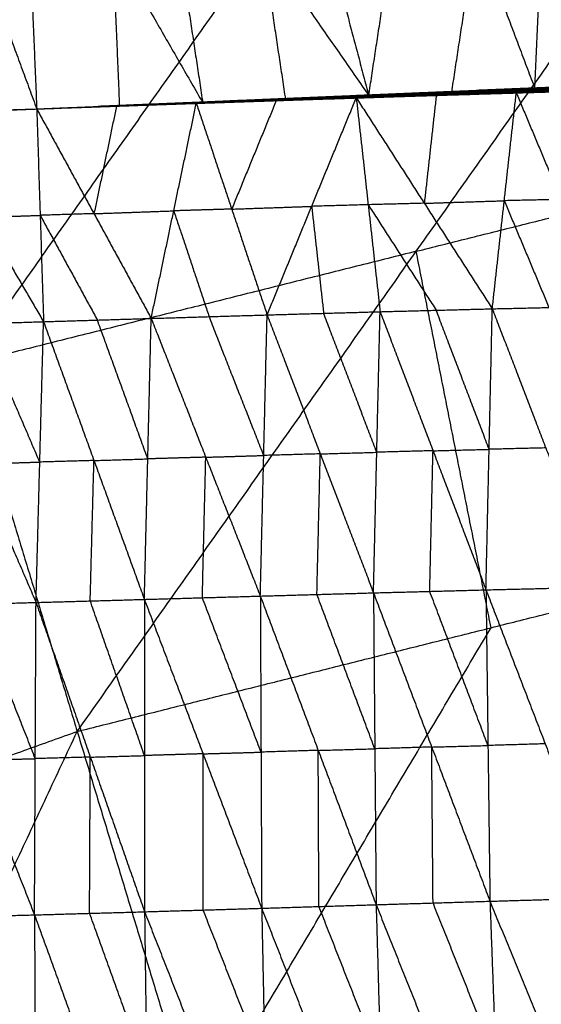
# Model space of a CAD drawing. Header units: millimetres. Extents: x -106 to 110, y -96 to 120.
# Tile 827 of 1020: x -20.27 to -15.81, y 80.83 to 89.25. Entities that reach past the tile are written whole.
import ezdxf

# ---------------------------------------------------------------- set-up
doc = ezdxf.new("R2010")
doc.units = ezdxf.units.MM
doc.header["$MEASUREMENT"] = 0
doc.layers.add('Default', color=7, linetype='Continuous', true_color=0x000000)

msp = doc.modelspace()

# ---------------------------------------------------------------- linework, layer by layer
at = {"layer": 'Default'}
for points in [[(-19.7802, 83.159, 4.6759), (-16.8789, 87.2651, 5.1322), (-13.9776, 91.3712, 5.5886)], [(-15.8638, 88.6582, 2.0365), (-15.8034, 90.0124, 1.3661), (-15.743, 91.3666, 0.6957)], [(-17.2853, 88.5958, 2.0905), (-17.0778, 89.9585, 1.4171), (-16.8702, 91.3212, 0.7438)], [(-16.8702, 91.3212, 0.7438), (-16.367, 89.9897, 1.3901), (-15.8638, 88.6582, 2.0365)], [(-20.2403, 91.2026, 0.9154), (-20.1833, 89.8426, 1.567), (-20.1263, 88.4826, 2.2187)], [(-20.2403, 91.2026, 0.9154), (-19.473, 89.8695, 1.5333), (-18.7057, 88.5365, 2.1511)], [(-19.1139, 91.2377, 0.8542), (-18.9098, 89.8871, 1.5027), (-18.7057, 88.5365, 2.1511)], [(-19.1139, 91.2377, 0.8542), (-18.1996, 89.9168, 1.4723), (-17.2853, 88.5958, 2.0905)], [(-17.9935, 91.2777, 0.7969), (-17.6394, 89.9368, 1.4437), (-17.2853, 88.5958, 2.0905)], [(-21.1194, 91.1787, 0.965), (-20.6229, 89.8307, 1.5918), (-20.1263, 88.4826, 2.2187)], [(-20.733, 86.2997, 5.1322), (-19.2823, 88.3528, 5.3604), (-17.8316, 90.4058, 5.5886)], [(-16.5746, 88.627, 2.0635), (-16.4708, 89.3084, 1.7268), (-16.367, 89.9897, 1.3901)], [(-19.416, 88.5095, 2.1849), (-19.4445, 89.1895, 1.8591), (-19.473, 89.8695, 1.5333)], [(-17.9955, 88.5661, 2.1208), (-18.0976, 89.2415, 1.7966), (-18.1996, 89.9168, 1.4723)], [(-21.6857, 89.4404, 5.5886), (-20.733, 86.2997, 5.1322), (-19.7802, 83.159, 4.6759)], [(-15.8744, 88.6467, 2.015), (-15.3517, 88.6656, 1.9963), (-14.8289, 88.6845, 1.9776)], [(-15.3447, 88.6694, 1.9969), (-15.6061, 88.6599, 2.0062), (-15.8675, 88.6504, 2.0156)], [(-15.8638, 88.6582, 2.0365), (-15.1529, 88.6897, 2.0125), (-14.4421, 88.7212, 1.9886)], [(-15.8638, 88.6582, 2.0365), (-15.3088, 88.6848, 2.0163), (-14.7539, 88.7113, 1.9961)], [(-15.8605, 88.6542, 2.0162), (-15.3361, 88.6745, 1.9976), (-14.8118, 88.6947, 1.979)], [(-15.8605, 88.6542, 2.0162), (-15.3447, 88.6694, 1.9969), (-14.8289, 88.6845, 1.9776)], [(-15.3287, 88.6776, 1.9992), (-15.5909, 88.6674, 2.0085), (-15.8531, 88.6573, 2.0178)], [(-15.8456, 88.6604, 2.0195), (-15.3196, 88.6819, 2.0011), (-14.7935, 88.7034, 1.9827)], [(-15.8456, 88.6604, 2.0195), (-15.3287, 88.6776, 1.9992), (-14.8118, 88.6947, 1.979)], [(-15.8386, 88.6616, 2.0339), (-15.5611, 88.6749, 2.0238), (-15.2836, 88.6882, 2.0137)], [(-15.3088, 88.6848, 2.0163), (-15.5737, 88.6732, 2.0251), (-15.8386, 88.6616, 2.0339)], [(-15.3034, 88.6842, 2.007), (-15.5665, 88.6735, 2.0162), (-15.8295, 88.6627, 2.0254)], [(-15.8133, 88.6651, 2.0314), (-15.2836, 88.6882, 2.0137), (-14.7539, 88.7113, 1.9961)], [(-15.8133, 88.6651, 2.0314), (-15.3034, 88.6842, 2.007), (-14.7935, 88.7034, 1.9827)], [(-18.7057, 88.5365, 2.1511), (-17.9955, 88.5661, 2.1208), (-17.2853, 88.5958, 2.0905)], [(-18.0334, 88.5557, 2.1124), (-17.4933, 88.5734, 2.0899), (-16.9531, 88.5912, 2.0673)], [(-18.0226, 88.5597, 2.1039), (-17.4796, 88.5787, 2.0807), (-16.9367, 88.5976, 2.0574)], [(-18.0226, 88.5597, 2.1039), (-17.4879, 88.5754, 2.0856), (-16.9531, 88.5912, 2.0673)], [(-18.0099, 88.5658, 2.1012), (-17.4637, 88.5867, 2.0779), (-16.9176, 88.6077, 2.0545)], [(-18.0099, 88.5658, 2.1012), (-17.4733, 88.5817, 2.0793), (-16.9367, 88.5976, 2.0574)], [(-17.4602, 88.5882, 2.0783), (-17.7332, 88.5778, 2.0899), (-18.0063, 88.5673, 2.1016)], [(-18.0028, 88.5688, 2.102), (-17.4549, 88.5908, 2.0787), (-16.907, 88.6128, 2.0555)], [(-18.0028, 88.5688, 2.102), (-17.4602, 88.5882, 2.0783), (-16.9176, 88.6077, 2.0545)], [(-17.4511, 88.5919, 2.0799), (-17.725, 88.5809, 2.0916), (-17.999, 88.5699, 2.1032)], [(-17.9951, 88.571, 2.1044), (-17.4454, 88.5939, 2.0814), (-16.8957, 88.6168, 2.0584)], [(-17.9951, 88.571, 2.1044), (-17.4511, 88.5919, 2.0799), (-16.907, 88.6128, 2.0555)], [(-17.4371, 88.594, 2.0858), (-17.712, 88.5825, 2.0973), (-17.9868, 88.571, 2.1088)], [(-17.9785, 88.5711, 2.1132), (-17.4249, 88.595, 2.0911), (-16.8712, 88.6189, 2.0691)], [(-17.9785, 88.5711, 2.1132), (-17.4371, 88.594, 2.0858), (-16.8957, 88.6168, 2.0584)], [(-17.9785, 88.5711, 2.1132), (-17.6319, 88.5835, 2.1018), (-17.2853, 88.5958, 2.0905)], [(-17.7127, 88.5669, 2.1019), (-17.4426, 88.5758, 2.0906), (-17.1725, 88.5847, 2.0793)], [(-17.0783, 88.6074, 2.0798), (-17.3551, 88.5954, 2.0908), (-17.6319, 88.5835, 2.1018)], [(-17.1725, 88.5847, 2.0793), (-17.3329, 88.5791, 2.0846), (-17.4933, 88.5734, 2.0899)], [(-17.4879, 88.5754, 2.0856), (-17.2164, 88.5849, 2.074), (-16.9449, 88.5944, 2.0624)], [(-16.9449, 88.5944, 2.0624), (-17.2123, 88.5865, 2.0715), (-17.4796, 88.5787, 2.0807)], [(-17.4733, 88.5817, 2.0793), (-17.2002, 88.5922, 2.0677), (-16.9271, 88.6026, 2.056)], [(-16.9271, 88.6026, 2.056), (-17.1954, 88.5947, 2.0669), (-17.4637, 88.5867, 2.0779)], [(-17.4637, 88.5867, 2.0779), (-17.4619, 88.5875, 2.0781), (-17.4602, 88.5882, 2.0783)], [(-17.4602, 88.5882, 2.0783), (-17.1862, 88.5992, 2.0666), (-16.9123, 88.6102, 2.055)], [(-16.9123, 88.6102, 2.055), (-17.1836, 88.6005, 2.0669), (-17.4549, 88.5908, 2.0787)], [(-17.4549, 88.5908, 2.0787), (-17.453, 88.5913, 2.0793), (-17.4511, 88.5919, 2.0799)], [(-17.4511, 88.5919, 2.0799), (-17.1762, 88.6034, 2.0685), (-16.9014, 88.6148, 2.057)], [(-16.9014, 88.6148, 2.057), (-17.1734, 88.6044, 2.0692), (-17.4454, 88.5939, 2.0814)], [(-17.4454, 88.5939, 2.0814), (-17.4413, 88.5939, 2.0836), (-17.4371, 88.594, 2.0858)], [(-17.4371, 88.594, 2.0858), (-17.1603, 88.6059, 2.0748), (-16.8835, 88.6179, 2.0638)], [(-16.8835, 88.6179, 2.0638), (-17.1542, 88.6064, 2.0774), (-17.4249, 88.595, 2.0911)], [(-17.4249, 88.595, 2.0911), (-17.2516, 88.6012, 2.0855), (-17.0783, 88.6074, 2.0798)], [(-17.3919, 88.5782, 2.0914), (-16.7072, 88.6001, 2.0636), (-16.0225, 88.6219, 2.0357)], [(-17.3919, 88.5782, 2.0914), (-17.1725, 88.5847, 2.0793), (-16.9531, 88.5912, 2.0673)], [(-17.2853, 88.5958, 2.0905), (-16.5493, 88.6305, 2.0609), (-15.8133, 88.6651, 2.0314)], [(-17.2853, 88.5958, 2.0905), (-16.5746, 88.627, 2.0635), (-15.8638, 88.6582, 2.0365)], [(-17.2853, 88.5958, 2.0905), (-17.0783, 88.6074, 2.0798), (-16.8712, 88.6189, 2.0691)], [(-16.4878, 88.6065, 2.0515), (-16.8302, 88.5956, 2.0654), (-17.1725, 88.5847, 2.0793)], [(-17.1725, 88.5847, 2.0793), (-16.9399, 88.5924, 2.0715), (-16.7072, 88.6001, 2.0636)], [(-17.0783, 88.6074, 2.0798), (-16.7103, 88.6247, 2.065), (-16.3423, 88.642, 2.0502)], [(-16.5493, 88.6305, 2.0609), (-16.8138, 88.6189, 2.0704), (-17.0783, 88.6074, 2.0798)], [(-16.9531, 88.5912, 2.0673), (-16.4372, 88.6071, 2.0476), (-15.9214, 88.6231, 2.0279)], [(-16.9531, 88.5912, 2.0673), (-16.4878, 88.6065, 2.0515), (-16.0225, 88.6219, 2.0357)], [(-16.9531, 88.5912, 2.0673), (-16.9449, 88.5944, 2.0624), (-16.9367, 88.5976, 2.0574)], [(-16.429, 88.6103, 2.0427), (-16.687, 88.6024, 2.0525), (-16.9449, 88.5944, 2.0624)], [(-16.9367, 88.5976, 2.0574), (-16.4182, 88.615, 2.0376), (-15.8996, 88.6323, 2.0177)], [(-16.9367, 88.5976, 2.0574), (-16.429, 88.6103, 2.0427), (-15.9214, 88.6231, 2.0279)], [(-16.9367, 88.5976, 2.0574), (-16.9271, 88.6026, 2.056), (-16.9176, 88.6077, 2.0545)], [(-16.4086, 88.62, 2.0361), (-16.6679, 88.6113, 2.046), (-16.9271, 88.6026, 2.056)], [(-16.9176, 88.6077, 2.0545), (-16.396, 88.6272, 2.0348), (-15.8744, 88.6467, 2.015)], [(-16.9176, 88.6077, 2.0545), (-16.4086, 88.62, 2.0361), (-15.8996, 88.6323, 2.0177)], [(-16.9176, 88.6077, 2.0545), (-16.9123, 88.6102, 2.055), (-16.907, 88.6128, 2.0555)], [(-16.3907, 88.6297, 2.0352), (-16.6515, 88.62, 2.0451), (-16.9123, 88.6102, 2.055)], [(-16.907, 88.6128, 2.0555), (-16.3837, 88.6335, 2.0358), (-15.8605, 88.6542, 2.0162)], [(-16.907, 88.6128, 2.0555), (-16.3907, 88.6297, 2.0352), (-15.8744, 88.6467, 2.015)], [(-16.907, 88.6128, 2.0555), (-16.9014, 88.6148, 2.057), (-16.8957, 88.6168, 2.0584)], [(-16.3781, 88.6355, 2.0373), (-16.6397, 88.6252, 2.0471), (-16.9014, 88.6148, 2.057)], [(-16.8957, 88.6168, 2.0584), (-16.3707, 88.6386, 2.039), (-15.8456, 88.6604, 2.0195)], [(-16.8957, 88.6168, 2.0584), (-16.3781, 88.6355, 2.0373), (-15.8605, 88.6542, 2.0162)], [(-16.8957, 88.6168, 2.0584), (-16.8835, 88.6179, 2.0638), (-16.8712, 88.6189, 2.0691)], [(-16.3584, 88.6396, 2.0443), (-16.621, 88.6287, 2.054), (-16.8835, 88.6179, 2.0638)], [(-16.8712, 88.6189, 2.0691), (-16.3423, 88.642, 2.0502), (-15.8133, 88.6651, 2.0314)], [(-16.8712, 88.6189, 2.0691), (-16.3584, 88.6396, 2.0443), (-15.8456, 88.6604, 2.0195)], [(-16.7072, 88.6001, 2.0636), (-16.7586, 88.138, 1.4965), (-16.8099, 87.676, 0.9294)], [(-16.5746, 88.627, 2.0635), (-16.5619, 88.6287, 2.0622), (-16.5493, 88.6305, 2.0609)], [(-16.5493, 88.6305, 2.0609), (-16.1939, 88.646, 2.0474), (-15.8386, 88.6616, 2.0339)], [(-16.4878, 88.6065, 2.0515), (-16.2299, 88.6145, 2.0417), (-15.9719, 88.6225, 2.0318)], [(-16.4372, 88.6071, 2.0476), (-16.4625, 88.6068, 2.0495), (-16.4878, 88.6065, 2.0515)], [(-16.4372, 88.6071, 2.0476), (-16.4331, 88.6087, 2.0451), (-16.429, 88.6103, 2.0427)], [(-16.429, 88.6103, 2.0427), (-16.1698, 88.619, 2.0327), (-15.9105, 88.6277, 2.0228)], [(-15.9105, 88.6277, 2.0228), (-16.1643, 88.6213, 2.0302), (-16.4182, 88.615, 2.0376)], [(-16.4182, 88.615, 2.0376), (-16.4134, 88.6175, 2.0368), (-16.4086, 88.62, 2.0361)], [(-16.4086, 88.62, 2.0361), (-16.1478, 88.6297, 2.0262), (-15.887, 88.6395, 2.0163)], [(-15.887, 88.6395, 2.0163), (-16.1415, 88.6333, 2.0255), (-16.396, 88.6272, 2.0348)], [(-16.396, 88.6272, 2.0348), (-16.3934, 88.6285, 2.035), (-16.3907, 88.6297, 2.0352)], [(-16.3907, 88.6297, 2.0352), (-16.1291, 88.6401, 2.0254), (-15.8675, 88.6504, 2.0156)], [(-15.8675, 88.6504, 2.0156), (-16.1256, 88.642, 2.0257), (-16.3837, 88.6335, 2.0358)], [(-16.3837, 88.6335, 2.0358), (-16.3809, 88.6345, 2.0366), (-16.3781, 88.6355, 2.0373)], [(-16.3781, 88.6355, 2.0373), (-16.1156, 88.6464, 2.0276), (-15.8531, 88.6573, 2.0178)], [(-15.8531, 88.6573, 2.0178), (-16.1119, 88.648, 2.0284), (-16.3707, 88.6386, 2.039)], [(-16.3707, 88.6386, 2.039), (-16.3646, 88.6391, 2.0416), (-16.3584, 88.6396, 2.0443)], [(-16.3584, 88.6396, 2.0443), (-16.094, 88.6512, 2.0348), (-15.8295, 88.6627, 2.0254)], [(-15.8295, 88.6627, 2.0254), (-16.0859, 88.6524, 2.0378), (-16.3423, 88.642, 2.0502)], [(-16.228, 86.7737, -0.2326), (-16.1253, 87.6978, 0.9016), (-16.0225, 88.6219, 2.0357)], [(-16.0225, 88.6219, 2.0357), (-15.336, 88.641, 2.0101), (-14.6495, 88.6602, 1.9846)], [(-16.0225, 88.6219, 2.0357), (-15.9719, 88.6225, 2.0318), (-15.9214, 88.6231, 2.0279)], [(-16.0225, 88.6219, 2.0357), (-15.6401, 87.7087, 0.8857), (-15.2576, 86.7956, -0.2643)], [(-15.2854, 88.6416, 2.0062), (-15.6287, 88.632, 2.019), (-15.9719, 88.6225, 2.0318)], [(-15.9719, 88.6225, 2.0318), (-15.654, 88.6317, 2.021), (-15.336, 88.641, 2.0101)], [(-15.9214, 88.6231, 2.0279), (-15.2854, 88.6416, 2.0062), (-14.6495, 88.6602, 1.9846)], [(-15.9214, 88.6231, 2.0279), (-15.404, 88.6378, 2.0092), (-14.8866, 88.6525, 1.9905)], [(-15.9214, 88.6231, 2.0279), (-15.9105, 88.6277, 2.0228), (-15.8996, 88.6323, 2.0177)], [(-15.3931, 88.6424, 2.0041), (-15.6518, 88.635, 2.0134), (-15.9105, 88.6277, 2.0228)], [(-15.8996, 88.6323, 2.0177), (-15.3798, 88.6487, 1.9988), (-14.8599, 88.6652, 1.9799)], [(-15.8996, 88.6323, 2.0177), (-15.3931, 88.6424, 2.0041), (-14.8866, 88.6525, 1.9905)], [(-15.8996, 88.6323, 2.0177), (-15.887, 88.6395, 2.0163), (-15.8744, 88.6467, 2.015)], [(-15.3671, 88.6559, 1.9974), (-15.6271, 88.6477, 2.0069), (-15.887, 88.6395, 2.0163)], [(-15.8744, 88.6467, 2.015), (-15.3671, 88.6559, 1.9974), (-14.8599, 88.6652, 1.9799)], [(-15.8744, 88.6467, 2.015), (-15.8675, 88.6504, 2.0156), (-15.8605, 88.6542, 2.0162)], [(-15.8638, 88.6582, 2.0365), (-15.8386, 88.6616, 2.0339), (-15.8133, 88.6651, 2.0314)], [(-15.8605, 88.6542, 2.0162), (-15.8531, 88.6573, 2.0178), (-15.8456, 88.6604, 2.0195)], [(-15.8456, 88.6604, 2.0195), (-15.8295, 88.6627, 2.0254), (-15.8133, 88.6651, 2.0314)], [(-20.1263, 88.4826, 2.2187), (-19.416, 88.5095, 2.1849), (-18.7057, 88.5365, 2.1511)], [(-20.1263, 88.4829, 2.2189), (-19.416, 88.5097, 2.185), (-18.7057, 88.5365, 2.1511)], [(-20.1263, 88.4826, 2.2187), (-19.4436, 88.5069, 2.1854), (-18.7609, 88.5311, 2.1521)], [(-20.1263, 88.4829, 2.2189), (-19.4436, 88.507, 2.1855), (-18.7609, 88.5311, 2.1521)], [(-20.1263, 88.4829, 2.2189), (-19.5939, 88.5046, 2.1877), (-19.0615, 88.5263, 2.1565)], [(-20.1263, 88.4829, 2.2189), (-19.5959, 88.5042, 2.187), (-19.0656, 88.5256, 2.1551)], [(-20.1263, 88.4829, 2.2189), (-19.5895, 88.5043, 2.1905), (-19.0528, 88.5256, 2.162)], [(-20.1263, 88.4829, 2.2189), (-19.5978, 88.5037, 2.1868), (-19.0693, 88.5245, 2.1547)], [(-20.1263, 88.4829, 2.2189), (-19.6011, 88.5025, 2.1877), (-19.076, 88.522, 2.1566)], [(-20.1263, 88.4829, 2.2189), (-19.6038, 88.5015, 2.1905), (-19.0814, 88.52, 2.1621)], [(-19.4436, 88.5069, 2.1854), (-19.5401, 88.047, 1.6179), (-19.6365, 87.5871, 1.0504)], [(-19.6038, 88.5015, 2.1905), (-19.3413, 88.5112, 2.1749), (-19.0787, 88.521, 2.1593)], [(-19.6038, 88.5015, 2.1905), (-19.5237, 88.5042, 2.188), (-19.4436, 88.507, 2.1855)], [(-19.6011, 88.5025, 2.1877), (-19.3369, 88.5128, 2.1717), (-19.0727, 88.5232, 2.1556)], [(-19.0787, 88.521, 2.1593), (-19.3399, 88.5117, 2.1735), (-19.6011, 88.5025, 2.1877)], [(-19.5978, 88.5037, 2.1868), (-19.3326, 88.5144, 2.1708), (-19.0675, 88.525, 2.1549)], [(-19.0727, 88.5232, 2.1556), (-19.3352, 88.5135, 2.1712), (-19.5978, 88.5037, 2.1868)], [(-19.5959, 88.5042, 2.187), (-19.3297, 88.5151, 2.1714), (-19.0636, 88.5259, 2.1558)], [(-19.0675, 88.525, 2.1549), (-19.3317, 88.5146, 2.1709), (-19.5959, 88.5042, 2.187)], [(-19.5939, 88.5046, 2.1877), (-19.3255, 88.5153, 2.1735), (-19.0571, 88.5259, 2.1593)], [(-19.0636, 88.5259, 2.1558), (-19.3287, 88.5152, 2.1717), (-19.5939, 88.5046, 2.1877)], [(-19.5895, 88.5043, 2.1905), (-19.2344, 88.5177, 2.1735), (-18.8792, 88.531, 2.1566)], [(-19.0571, 88.5259, 2.1593), (-19.3233, 88.5151, 2.1749), (-19.5895, 88.5043, 2.1905)], [(-19.4436, 88.507, 2.1855), (-19.1823, 88.5163, 2.1713), (-18.9211, 88.5256, 2.1571)], [(-18.8792, 88.531, 2.1566), (-19.1476, 88.5204, 2.1708), (-19.416, 88.5097, 2.185)], [(-19.1468, 86.6916, -0.118), (-18.9538, 87.6114, 1.0171), (-18.7609, 88.5311, 2.1521)], [(-19.0814, 88.52, 2.1621), (-18.5574, 88.5379, 2.1373), (-18.0334, 88.5557, 2.1124)], [(-19.0814, 88.52, 2.1621), (-18.9211, 88.5256, 2.1571), (-18.7609, 88.5311, 2.1521)], [(-19.0814, 88.52, 2.1621), (-19.0787, 88.521, 2.1593), (-19.076, 88.522, 2.1566)], [(-18.5547, 88.5388, 2.1345), (-18.8167, 88.5299, 2.1469), (-19.0787, 88.521, 2.1593)], [(-19.076, 88.522, 2.1566), (-18.5493, 88.5409, 2.1302), (-18.0226, 88.5597, 2.1039)], [(-19.076, 88.522, 2.1566), (-18.5547, 88.5388, 2.1345), (-18.0334, 88.5557, 2.1124)], [(-19.076, 88.522, 2.1566), (-19.0727, 88.5232, 2.1556), (-19.0693, 88.5245, 2.1547)], [(-18.546, 88.5421, 2.1293), (-18.8093, 88.5327, 2.1424), (-19.0727, 88.5232, 2.1556)], [(-19.0693, 88.5245, 2.1547), (-18.5396, 88.5451, 2.1279), (-18.0099, 88.5658, 2.1012)], [(-19.0693, 88.5245, 2.1547), (-18.546, 88.5421, 2.1293), (-18.0226, 88.5597, 2.1039)], [(-19.0693, 88.5245, 2.1547), (-19.0675, 88.525, 2.1549), (-19.0656, 88.5256, 2.1551)], [(-18.5377, 88.5457, 2.1281), (-18.8026, 88.5354, 2.1415), (-19.0675, 88.525, 2.1549)], [(-19.0656, 88.5256, 2.1551), (-18.5342, 88.5472, 2.1285), (-18.0028, 88.5688, 2.102)], [(-19.0656, 88.5256, 2.1551), (-18.5377, 88.5457, 2.1281), (-18.0099, 88.5658, 2.1012)], [(-19.0656, 88.5256, 2.1551), (-19.0636, 88.5259, 2.1558), (-19.0615, 88.5263, 2.1565)], [(-18.5321, 88.5475, 2.1292), (-18.7978, 88.5367, 2.1425), (-19.0636, 88.5259, 2.1558)], [(-19.0615, 88.5263, 2.1565), (-18.5283, 88.5486, 2.1304), (-17.9951, 88.571, 2.1044)], [(-19.0615, 88.5263, 2.1565), (-18.5321, 88.5475, 2.1292), (-18.0028, 88.5688, 2.102)], [(-19.0615, 88.5263, 2.1565), (-19.0571, 88.5259, 2.1593), (-19.0528, 88.5256, 2.162)], [(-18.524, 88.5483, 2.1332), (-18.7905, 88.5371, 2.1462), (-19.0571, 88.5259, 2.1593)], [(-19.0528, 88.5256, 2.162), (-18.5156, 88.5484, 2.1376), (-17.9785, 88.5711, 2.1132)], [(-19.0528, 88.5256, 2.162), (-18.524, 88.5483, 2.1332), (-17.9951, 88.571, 2.1044)], [(-19.0528, 88.5256, 2.162), (-18.8792, 88.531, 2.1566), (-18.7057, 88.5365, 2.1511)], [(-18.9211, 88.5256, 2.1571), (-18.6591, 88.5345, 2.1447), (-18.3971, 88.5434, 2.1323)], [(-18.3421, 88.5538, 2.1322), (-18.6107, 88.5424, 2.1444), (-18.8792, 88.531, 2.1566)], [(-18.8792, 88.531, 2.1566), (-18.6974, 88.5397, 2.1471), (-18.5156, 88.5484, 2.1376)], [(-18.7609, 88.5311, 2.1521), (-18.0764, 88.5547, 2.1218), (-17.3919, 88.5782, 2.0914)], [(-18.7609, 88.5311, 2.1521), (-18.3971, 88.5434, 2.1323), (-18.0334, 88.5557, 2.1124)], [(-18.7609, 88.5311, 2.1521), (-18.4579, 87.6262, 0.9963), (-18.1549, 86.7214, -0.1595)], [(-18.7057, 88.5365, 2.1511), (-18.3421, 88.5538, 2.1322), (-17.9785, 88.5711, 2.1132)], [(-18.3971, 88.5434, 2.1323), (-18.4773, 88.5406, 2.1348), (-18.5574, 88.5379, 2.1373)], [(-18.5574, 88.5379, 2.1373), (-18.5561, 88.5383, 2.1359), (-18.5547, 88.5388, 2.1345)], [(-18.5547, 88.5388, 2.1345), (-18.2914, 88.5483, 2.1213), (-18.028, 88.5577, 2.1082)], [(-18.028, 88.5577, 2.1082), (-18.2887, 88.5493, 2.1192), (-18.5493, 88.5409, 2.1302)], [(-18.5493, 88.5409, 2.1302), (-18.5476, 88.5415, 2.1298), (-18.546, 88.5421, 2.1293)], [(-18.546, 88.5421, 2.1293), (-18.2811, 88.5524, 2.1159), (-18.0162, 88.5628, 2.1026)], [(-18.0162, 88.5628, 2.1026), (-18.2779, 88.5539, 2.1153), (-18.5396, 88.5451, 2.1279)], [(-18.5396, 88.5451, 2.1279), (-18.5387, 88.5454, 2.128), (-18.5377, 88.5457, 2.1281)], [(-18.5377, 88.5457, 2.1281), (-18.272, 88.5565, 2.1149), (-18.0063, 88.5673, 2.1016)], [(-18.0063, 88.5673, 2.1016), (-18.2702, 88.5572, 2.1151), (-18.5342, 88.5472, 2.1285)], [(-18.5342, 88.5472, 2.1285), (-18.5332, 88.5473, 2.1289), (-18.5321, 88.5475, 2.1292)], [(-18.5321, 88.5475, 2.1292), (-18.2655, 88.5587, 2.1162), (-17.999, 88.5699, 2.1032)], [(-17.999, 88.5699, 2.1032), (-18.2636, 88.5592, 2.1168), (-18.5283, 88.5486, 2.1304)], [(-18.5283, 88.5486, 2.1304), (-18.5261, 88.5485, 2.1318), (-18.524, 88.5483, 2.1332)], [(-18.524, 88.5483, 2.1332), (-18.2554, 88.5597, 2.121), (-17.9868, 88.571, 2.1088)], [(-17.9868, 88.571, 2.1088), (-18.2512, 88.5597, 2.1232), (-18.5156, 88.5484, 2.1376)], [(-18.0764, 88.5547, 2.1218), (-18.2671, 88.0905, 1.5591), (-18.4579, 87.6262, 0.9963)], [(-18.3971, 88.5434, 2.1323), (-18.2368, 88.549, 2.127), (-18.0764, 88.5547, 2.1218)], [(-18.3421, 88.5538, 2.1322), (-17.987, 88.5686, 2.117), (-17.6319, 88.5835, 2.1018)], [(-17.9955, 88.5661, 2.1208), (-18.1688, 88.56, 2.1265), (-18.3421, 88.5538, 2.1322)], [(-18.1549, 86.7214, -0.1595), (-17.7734, 87.6498, 0.966), (-17.3919, 88.5782, 2.0914)], [(-18.0764, 88.5547, 2.1218), (-17.8945, 88.5608, 2.1119), (-17.7127, 88.5669, 2.1019)], [(-18.0334, 88.5557, 2.1124), (-17.7127, 88.5669, 2.1019), (-17.3919, 88.5782, 2.0914)], [(-18.0334, 88.5557, 2.1124), (-18.028, 88.5577, 2.1082), (-18.0226, 88.5597, 2.1039)], [(-17.4879, 88.5754, 2.0856), (-17.7579, 88.5666, 2.0969), (-18.028, 88.5577, 2.1082)], [(-18.0226, 88.5597, 2.1039), (-18.0162, 88.5628, 2.1026), (-18.0099, 88.5658, 2.1012)], [(-17.4733, 88.5817, 2.0793), (-17.7448, 88.5722, 2.091), (-18.0162, 88.5628, 2.1026)], [(-18.0099, 88.5658, 2.1012), (-18.0063, 88.5673, 2.1016), (-18.0028, 88.5688, 2.102)], [(-18.0028, 88.5688, 2.102), (-17.999, 88.5699, 2.1032), (-17.9951, 88.571, 2.1044)], [(-17.9951, 88.571, 2.1044), (-17.9868, 88.571, 2.1088), (-17.9785, 88.5711, 2.1132)], [(-17.4933, 88.5734, 2.0899), (-17.4906, 88.5744, 2.0877), (-17.4879, 88.5754, 2.0856)], [(-17.4796, 88.5787, 2.0807), (-17.4765, 88.5802, 2.08), (-17.4733, 88.5817, 2.0793)], [(-17.3919, 88.5782, 2.0914), (-17.29, 87.6635, 0.9469), (-17.1881, 86.7488, -0.1976)], [(-17.3919, 88.5782, 2.0914), (-16.8099, 87.676, 0.9294), (-16.228, 86.7737, -0.2326)], [(-21.2116, 88.443, 2.2668), (-20.669, 88.4628, 2.2428), (-20.1263, 88.4826, 2.2187)], [(-21.2001, 88.4454, 2.2602), (-20.6632, 88.464, 2.2394), (-20.1263, 88.4826, 2.2187)], [(-21.1903, 88.4484, 2.2581), (-20.6583, 88.4655, 2.2384), (-20.1263, 88.4826, 2.2187)], [(-21.1861, 88.45, 2.2582), (-20.6562, 88.4663, 2.2384), (-20.1263, 88.4826, 2.2187)], [(-21.1823, 88.4511, 2.2593), (-20.6543, 88.4669, 2.239), (-20.1263, 88.4826, 2.2187)], [(-21.179, 88.4513, 2.2619), (-20.6526, 88.467, 2.2403), (-20.1263, 88.4826, 2.2187)], [(-21.1761, 88.4504, 2.2655), (-20.6512, 88.4665, 2.2421), (-20.1263, 88.4826, 2.2187)], [(-21.112, 88.4478, 2.2701), (-20.6192, 88.4652, 2.2444), (-20.1263, 88.4826, 2.2187)], [(-21.112, 88.4478, 2.2701), (-20.59, 87.5556, 1.096), (-20.0679, 86.6634, -0.078)], [(-21.0132, 88.4514, 2.2647), (-20.5697, 88.467, 2.2417), (-20.1263, 88.4826, 2.2187)], [(-20.1263, 88.4826, 2.2187), (-20.0971, 87.573, 1.0703), (-20.0679, 86.6634, -0.078)], [(-20.1263, 88.4826, 2.2187), (-19.6365, 87.5871, 1.0504), (-19.1468, 86.6916, -0.118)], [(-16.8789, 87.2651, 5.1322), (-15.1081, 87.7087, 5.1322), (-13.3373, 88.1522, 5.1322)], [(-17.29, 87.6635, 0.9469), (-17.5317, 87.6567, 0.9564), (-17.7734, 87.6498, 0.966)], [(-16.8099, 87.676, 0.9294), (-17.05, 87.6697, 0.9382), (-17.29, 87.6635, 0.9469)], [(-17.29, 87.6635, 0.9469), (-16.999, 87.2124, 0.3659), (-16.708, 86.7613, -0.2151)], [(-16.8099, 87.676, 0.9294), (-16.4676, 87.6869, 0.9155), (-16.1253, 87.6978, 0.9016)], [(-15.6401, 87.7087, 0.8857), (-15.8827, 87.7033, 0.8937), (-16.1253, 87.6978, 0.9016)], [(-16.1253, 87.6978, 0.9016), (-15.934, 87.2412, 0.3266), (-15.7428, 86.7847, -0.2484)], [(-19.6365, 87.5871, 1.0504), (-19.8668, 87.5801, 1.0603), (-20.0971, 87.573, 1.0703)], [(-19.6365, 87.5871, 1.0504), (-19.2952, 87.5992, 1.0337), (-18.9538, 87.6114, 1.0171)], [(-18.4579, 87.6262, 0.9963), (-18.7059, 87.6188, 1.0067), (-18.9538, 87.6114, 1.0171)], [(-18.9538, 87.6114, 1.0171), (-18.8023, 87.1589, 0.4392), (-18.6509, 86.7065, -0.1387)], [(-18.4579, 87.6262, 0.9963), (-18.1156, 87.638, 0.9812), (-17.7734, 87.6498, 0.966)], [(-17.7734, 87.6498, 0.966), (-17.7224, 87.1924, 0.3937), (-17.6715, 86.7351, -0.1786)], [(-20.59, 87.5556, 1.096), (-20.3436, 87.5643, 1.0832), (-20.0971, 87.573, 1.0703)], [(-20.0971, 87.573, 1.0703), (-19.8522, 87.1253, 0.4862), (-19.6074, 86.6775, -0.098)], [(-16.8789, 87.2651, 5.1322), (-18.8059, 86.7824, 5.1322), (-20.733, 86.2997, 5.1322)], [(-16.2386, 84.0462, 4.6759), (-16.5588, 85.6556, 4.904), (-16.8789, 87.2651, 5.1322)], [(-18.1549, 86.7214, -0.1595), (-17.6715, 86.7351, -0.1786), (-17.1881, 86.7488, -0.1976)], [(-17.2163, 85.5466, -0.8832), (-17.4439, 86.1408, -0.5309), (-17.6715, 86.7351, -0.1786)], [(-17.2446, 84.3444, -1.5688), (-17.2163, 85.5466, -0.8832), (-17.1881, 86.7488, -0.1976)], [(-17.1881, 86.7488, -0.1976), (-16.708, 86.7613, -0.2151), (-16.228, 86.7737, -0.2326)], [(-17.1881, 86.7488, -0.1976), (-16.7351, 85.5595, -0.8992), (-16.282, 84.3701, -1.6008)], [(-16.255, 85.5719, -0.9167), (-16.4815, 86.1666, -0.5659), (-16.708, 86.7613, -0.2151)], [(-16.282, 84.3701, -1.6008), (-16.255, 85.5719, -0.9167), (-16.228, 86.7737, -0.2326)], [(-16.228, 86.7737, -0.2326), (-15.7428, 86.7847, -0.2484), (-15.2576, 86.7956, -0.2643)], [(-16.228, 86.7737, -0.2326), (-15.7698, 85.5837, -0.9309), (-15.3116, 84.3937, -1.6293)], [(-21.1535, 86.6302, -0.0297), (-20.6107, 86.6468, -0.0539), (-20.0679, 86.6634, -0.078)], [(-20.1324, 84.2624, -1.4634), (-20.1002, 85.4629, -0.7707), (-20.0679, 86.6634, -0.078)], [(-20.0679, 86.6634, -0.078), (-19.6074, 86.6775, -0.098), (-19.1468, 86.6916, -0.118)], [(-20.0679, 86.6634, -0.078), (-19.6365, 85.4759, -0.7878), (-19.2051, 84.2885, -1.4975)], [(-19.1759, 85.49, -0.8077), (-19.3916, 86.0838, -0.4529), (-19.6074, 86.6775, -0.098)], [(-19.2051, 84.2885, -1.4975), (-19.1759, 85.49, -0.8077), (-19.1468, 86.6916, -0.118)], [(-19.1468, 86.6916, -0.118), (-18.6509, 86.7065, -0.1387), (-18.1549, 86.7214, -0.1595)], [(-19.1468, 86.6916, -0.118), (-18.6799, 85.5043, -0.8261), (-18.2129, 84.317, -1.5342)], [(-18.1839, 85.5192, -0.8468), (-18.4174, 86.1128, -0.4928), (-18.6509, 86.7065, -0.1387)], [(-18.2129, 84.317, -1.5342), (-18.1839, 85.5192, -0.8468), (-18.1549, 86.7214, -0.1595)], [(-18.1549, 86.7214, -0.1595), (-17.6997, 85.5329, -0.8641), (-17.2446, 84.3444, -1.5688)], [(-21.1535, 86.6302, -0.0297), (-20.6429, 85.4463, -0.7466), (-20.1324, 84.2624, -1.4634)], [(-20.1002, 85.4629, -0.7707), (-20.3554, 86.0548, -0.4123), (-20.6107, 86.6468, -0.0539)], [(-16.7351, 85.5595, -0.8992), (-16.9757, 85.553, -0.8912), (-17.2163, 85.5466, -0.8832)], [(-16.7633, 84.3572, -1.5848), (-16.7492, 84.9584, -1.242), (-16.7351, 85.5595, -0.8992)], [(-16.7351, 85.5595, -0.8992), (-16.495, 85.5657, -0.9079), (-16.255, 85.5719, -0.9167)], [(-15.7698, 85.5837, -0.9309), (-16.0124, 85.5778, -0.9238), (-16.255, 85.5719, -0.9167)], [(-19.6365, 85.4759, -0.7878), (-19.8683, 85.4694, -0.7792), (-20.1002, 85.4629, -0.7707)], [(-19.6687, 84.2754, -1.4804), (-19.6526, 84.8757, -1.1341), (-19.6365, 85.4759, -0.7878)], [(-19.6365, 85.4759, -0.7878), (-19.4062, 85.483, -0.7977), (-19.1759, 85.49, -0.8077)], [(-18.6799, 85.5043, -0.8261), (-18.9279, 85.4972, -0.8169), (-19.1759, 85.49, -0.8077)], [(-18.709, 84.3027, -1.5158), (-18.6944, 84.9035, -1.1709), (-18.6799, 85.5043, -0.8261)], [(-18.6799, 85.5043, -0.8261), (-18.4319, 85.5117, -0.8364), (-18.1839, 85.5192, -0.8468)], [(-17.6997, 85.5329, -0.8641), (-17.9418, 85.526, -0.8555), (-18.1839, 85.5192, -0.8468)], [(-17.7288, 84.3307, -1.5515), (-17.7143, 84.9318, -1.2078), (-17.6997, 85.5329, -0.8641)], [(-17.6997, 85.5329, -0.8641), (-17.458, 85.5397, -0.8737), (-17.2163, 85.5466, -0.8832)], [(-20.6429, 85.4463, -0.7466), (-20.3716, 85.4546, -0.7586), (-20.1002, 85.4629, -0.7707)], [(-19.7802, 83.159, 4.6759), (-16.2386, 84.0462, 4.6759), (-12.697, 84.9333, 4.6759)], [(-17.7428, 76.4426, 4.1879), (-15.2199, 80.6879, 4.4319), (-12.697, 84.9333, 4.6759)], [(-16.282, 84.3701, -1.6008), (-15.7968, 84.3819, -1.615), (-15.3116, 84.3937, -1.6293)], [(-19.2051, 84.2885, -1.4975), (-18.709, 84.3027, -1.5158), (-18.2129, 84.317, -1.5342)], [(-18.2071, 82.982, -1.8108), (-18.458, 83.6424, -1.6633), (-18.709, 84.3027, -1.5158)], [(-18.2129, 84.317, -1.5342), (-17.7288, 84.3307, -1.5515), (-17.2446, 84.3444, -1.5688)], [(-18.2129, 84.317, -1.5342), (-18.2071, 82.982, -1.8108), (-18.2012, 81.6471, -2.0874)], [(-18.2129, 84.317, -1.5342), (-17.7175, 82.9972, -1.826), (-17.2221, 81.6774, -2.1179)], [(-17.2333, 83.0109, -1.8434), (-17.481, 83.6708, -1.6974), (-17.7288, 84.3307, -1.5515)], [(-17.2446, 84.3444, -1.5688), (-16.7633, 84.3572, -1.5848), (-16.282, 84.3701, -1.6008)], [(-17.2446, 84.3444, -1.5688), (-17.2333, 83.0109, -1.8434), (-17.2221, 81.6774, -2.1179)], [(-17.2446, 84.3444, -1.5688), (-16.7462, 83.0258, -1.8577), (-16.2479, 81.7072, -2.1466)], [(-16.265, 83.0387, -1.8737), (-16.5141, 83.6979, -1.7292), (-16.7633, 84.3572, -1.5848)], [(-16.282, 84.3701, -1.6008), (-16.265, 83.0387, -1.8737), (-16.2479, 81.7072, -2.1466)], [(-16.282, 84.3701, -1.6008), (-15.7751, 83.0531, -1.8865), (-15.2681, 81.736, -2.1723)], [(-21.1866, 84.2339, -1.4259), (-20.6595, 84.2481, -1.4447), (-20.1324, 84.2624, -1.4634)], [(-21.1866, 84.2339, -1.4259), (-20.6659, 82.9121, -1.7267), (-20.1453, 81.5904, -2.0276)], [(-20.1388, 82.9264, -1.7455), (-20.3992, 83.5873, -1.5951), (-20.6595, 84.2481, -1.4447)], [(-20.1453, 81.5904, -2.0276), (-20.1388, 82.9264, -1.7455), (-20.1324, 84.2624, -1.4634)], [(-20.1324, 84.2624, -1.4634), (-19.6687, 84.2754, -1.4804), (-19.2051, 84.2885, -1.4975)], [(-20.1324, 84.2624, -1.4634), (-19.6679, 82.9396, -1.7596), (-19.2034, 81.6169, -2.0558)], [(-19.2042, 82.9527, -1.7766), (-19.4365, 83.614, -1.6285), (-19.6687, 84.2754, -1.4804)], [(-19.2051, 84.2885, -1.4975), (-19.2042, 82.9527, -1.7766), (-19.2034, 81.6169, -2.0558)], [(-19.2051, 84.2885, -1.4975), (-18.7031, 82.9678, -1.7924), (-18.2012, 81.6471, -2.0874)], [(-18.7615, 79.8008, 4.4319), (-17.5001, 81.9235, 4.5539), (-16.2386, 84.0462, 4.6759)], [(-26.6554, 80.6991, 4.6759), (-23.2178, 81.929, 4.6759), (-19.7802, 83.159, 4.6759)], [(-23.9695, 74.2146, 4.1879), (-21.8748, 78.6868, 4.4319), (-19.7802, 83.159, 4.6759)], [(-19.7802, 83.159, 4.6759), (-18.7615, 79.8008, 4.4319), (-17.7428, 76.4426, 4.1879)], [(-16.7462, 83.0258, -1.8577), (-16.5056, 83.0322, -1.8657), (-16.265, 83.0387, -1.8737)], [(-15.7751, 83.0531, -1.8865), (-16.02, 83.0459, -1.8801), (-16.265, 83.0387, -1.8737)], [(-19.6679, 82.9396, -1.7596), (-19.4361, 82.9461, -1.7681), (-19.2042, 82.9527, -1.7766)], [(-18.7031, 82.9678, -1.7924), (-18.9537, 82.9602, -1.7845), (-19.2042, 82.9527, -1.7766)], [(-18.7031, 82.9678, -1.7924), (-18.4551, 82.9749, -1.8016), (-18.2071, 82.982, -1.8108)], [(-18.7023, 81.632, -2.0716), (-18.7027, 82.2999, -1.932), (-18.7031, 82.9678, -1.7924)], [(-17.7175, 82.9972, -1.826), (-17.9623, 82.9896, -1.8184), (-18.2071, 82.982, -1.8108)], [(-17.7175, 82.9972, -1.826), (-17.4754, 83.004, -1.8347), (-17.2333, 83.0109, -1.8434)], [(-17.7116, 81.6622, -2.1026), (-17.7146, 82.3297, -1.9643), (-17.7175, 82.9972, -1.826)], [(-16.7462, 83.0258, -1.8577), (-16.9898, 83.0183, -1.8505), (-17.2333, 83.0109, -1.8434)], [(-16.735, 81.6923, -2.1323), (-16.7406, 82.359, -1.995), (-16.7462, 83.0258, -1.8577)], [(-20.6659, 82.9121, -1.7267), (-20.4024, 82.9193, -1.7361), (-20.1388, 82.9264, -1.7455)], [(-19.6679, 82.9396, -1.7596), (-19.9034, 82.933, -1.7525), (-20.1388, 82.9264, -1.7455)], [(-19.6743, 81.6036, -2.0417), (-19.6711, 82.2716, -1.9006), (-19.6679, 82.9396, -1.7596)], [(-17.2221, 81.6774, -2.1179), (-16.735, 81.6923, -2.1323), (-16.2479, 81.7072, -2.1466)], [(-16.198, 80.3507, -2.1182), (-16.4665, 81.0215, -2.1252), (-16.735, 81.6923, -2.1323)], [(-16.2479, 81.7072, -2.1466), (-15.758, 81.7216, -2.1594), (-15.2681, 81.736, -2.1723)], [(-16.2479, 81.7072, -2.1466), (-16.198, 80.3507, -2.1182), (-16.1481, 78.9942, -2.0899)], [(-16.2479, 81.7072, -2.1466), (-15.6982, 80.3682, -2.128), (-15.1485, 79.0292, -2.1094)], [(-20.1453, 81.5904, -2.0276), (-19.6743, 81.6036, -2.0417), (-19.2034, 81.6169, -2.0558)], [(-19.1859, 80.2539, -2.0365), (-19.4301, 80.9288, -2.0391), (-19.6743, 81.6036, -2.0417)], [(-19.2034, 81.6169, -2.0558), (-18.7023, 81.632, -2.0716), (-18.2012, 81.6471, -2.0874)], [(-19.2034, 81.6169, -2.0558), (-19.1859, 80.2539, -2.0365), (-19.1684, 78.891, -2.0172)], [(-19.2034, 81.6169, -2.0558), (-18.6741, 80.2707, -2.0493), (-18.1449, 78.9245, -2.0428)], [(-18.173, 80.2858, -2.0651), (-18.4377, 80.9589, -2.0683), (-18.7023, 81.632, -2.0716)], [(-18.2012, 81.6471, -2.0874), (-17.7116, 81.6622, -2.1026), (-17.2221, 81.6774, -2.1179)], [(-18.2012, 81.6471, -2.0874), (-18.173, 80.2858, -2.0651), (-18.1449, 78.9245, -2.0428)], [(-18.2012, 81.6471, -2.0874), (-17.6728, 80.3031, -2.0773), (-17.1445, 78.9591, -2.0673)], [(-17.1833, 80.3182, -2.0926), (-17.4474, 80.9902, -2.0976), (-17.7116, 81.6622, -2.1026)], [(-17.2221, 81.6774, -2.1179), (-17.1833, 80.3182, -2.0926), (-17.1445, 78.9591, -2.0673)], [(-17.2221, 81.6774, -2.1179), (-16.6851, 80.3358, -2.1039), (-16.1481, 78.9942, -2.0899)], [(-21.1789, 81.5637, -1.9994), (-20.6621, 81.577, -2.0135), (-20.1453, 81.5904, -2.0276)], [(-21.1789, 81.5637, -1.9994), (-20.6565, 80.213, -1.9967), (-20.1342, 78.8623, -1.9939)], [(-20.1397, 80.2263, -2.0107), (-20.4009, 80.9017, -2.0121), (-20.6621, 81.577, -2.0135)], [(-20.1453, 81.5904, -2.0276), (-20.1397, 80.2263, -2.0107), (-20.1342, 78.8623, -1.9939)], [(-20.1453, 81.5904, -2.0276), (-19.6568, 80.2407, -2.0224), (-19.1684, 78.891, -2.0172)]]:
    msp.add_open_spline(points, degree=2, dxfattribs=at)

doc.saveas('drawing.dxf')
